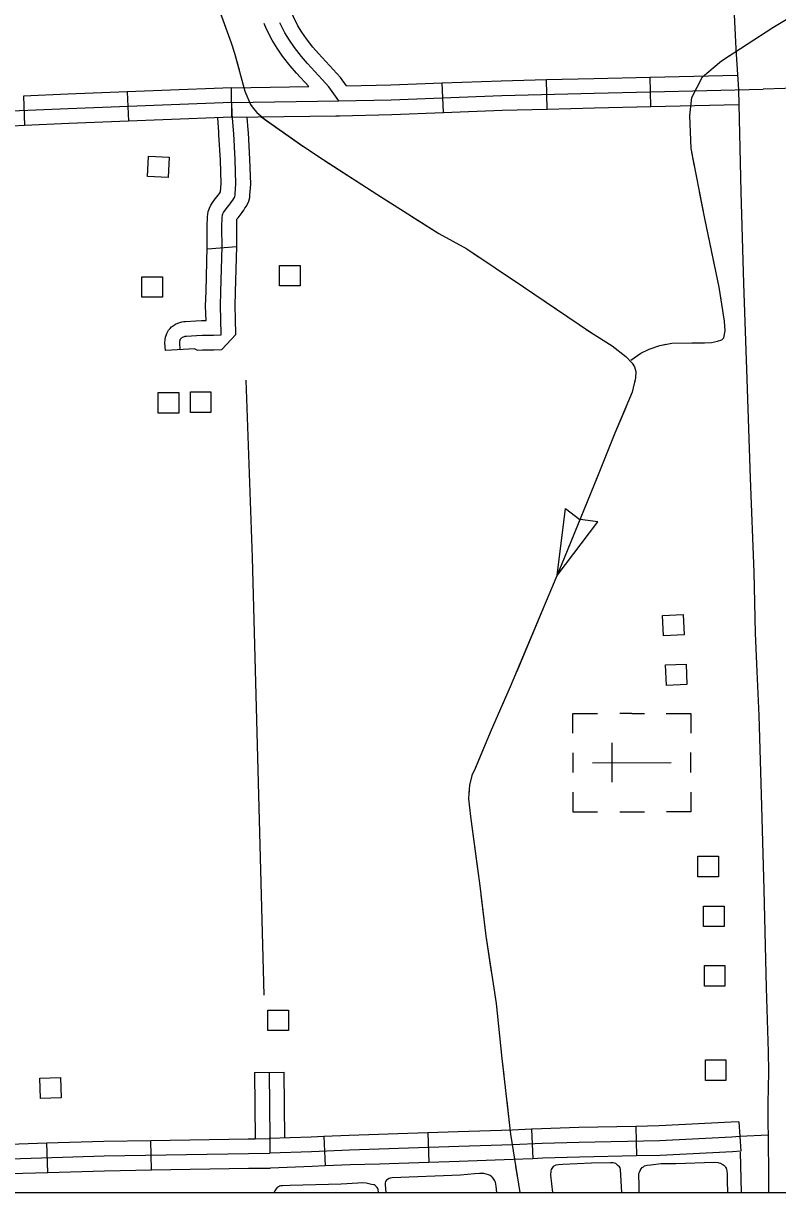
# Model space of a CAD drawing. Extents: x 1084508 to 1142749, y 1057638 to 1093403.
# Drawn here: x 1129472 to 1130675, y 1057640 to 1059505 of the extents above; entities that cross this region are included whole.
import ezdxf

# ---------------------------------------------------------------- set-up
doc = ezdxf.new("R2010")
doc.units = 0
for name, color, linetype in [('DSN_DRFT_Named-Boundary', 7, 'Continuous'), ('Level 10', 7, 'Continuous'), ('Level 32', 7, 'Continuous'), ('Level 34', 7, 'Continuous'), ('Level 35', 7, 'Continuous'), ('Level 43', 7, 'Continuous'), ('Level 45', 7, 'Continuous'), ('Level 5', 7, 'Continuous'), ('Level 56', 7, 'Continuous'), ('Level 57', 7, 'Continuous'), ('Level 6', 7, 'Continuous')]:
    doc.layers.add(name, color=color, linetype=linetype)

msp = doc.modelspace()

# ---------------------------------------------------------------- linework, layer by layer
at = {"layer": 'DSN_DRFT_Named-Boundary'}
msp.add_lwpolyline([(1084507.9, 1057640), (1142749.2, 1057640), (1142749.2, 1093403.4), (1084507.9, 1093403.4)], close=True, dxfattribs=at)
at = {"layer": 'Level 10'}
msp.add_line((1130659.5, 1057746.3), (1130659.8, 1057734), dxfattribs=at)
for points in [[(1130561.6, 1060663.7), (1130561.6, 1060662.4), (1130566.3, 1060514.6), (1130572.2, 1060364.8), (1130577.1, 1060209.5), (1130582.9, 1060071.8), (1130588.2, 1059913.2), (1130593.7, 1059757), (1130601.8, 1059606.6), (1130608.5, 1059464.6), (1130612.7, 1059399.2)], [(1130612.7, 1059399.2), (1130616.5, 1059236.3), (1130620.8, 1059090.4), (1130626.3, 1058937.3), (1130631.5, 1058779.8), (1130637.4, 1058629.5), (1130639.5, 1058532.2), (1130642.2, 1058471.2), (1130645.3, 1058401.2), (1130648.9, 1058275.2), (1130653.1, 1058123.6), (1130656.8, 1057966.6), (1130660.1, 1057864.5), (1130660.5, 1057832.9), (1130660.2, 1057807.2), (1130659.6, 1057782.9)], [(1130659.6, 1057782.9), (1130659.3, 1057772), (1130659.5, 1057746.3)], [(1130659.8, 1057734), (1130660.6, 1057660.5), (1130660.5, 1057640)]]:
    msp.add_lwpolyline(points, dxfattribs=at)
at = {"layer": 'Level 32'}
for p, q in [((1130142.2, 1059362.9), (1130140.4, 1059410)), ((1130307.6, 1059368.4), (1130306.4, 1059415.4)), ((1130473.2, 1059372.4), (1130472.1, 1059419.5)), ((1129472.5, 1059389.2), (1129474.4, 1059342.2)), ((1129638.1, 1059395.9), (1129640, 1059348.9)), ((1129805, 1059355.4), (1129804.3, 1059402.5)), ((1130613.5, 1057752.9), (1130616.4, 1057706)), ((1129951.4, 1057729.5), (1129953.5, 1057682.5)), ((1130117.3, 1057735.3), (1130118.9, 1057688.3)), ((1130282.6, 1057741.1), (1130284.8, 1057694.1)), ((1130448.9, 1057745.6), (1130449.9, 1057698.5)), ((1129511.4, 1057672.2), (1129510, 1057719.3)), ((1129676.7, 1057676.2), (1129675.9, 1057723.3))]:
    msp.add_line(p, q, dxfattribs=at)
for points in [[(1129987.6, 1059405.2), (1129977.9, 1059418.6), (1129966.5, 1059431.4), (1129943, 1059456.8), (1129934, 1059467.2), (1129923.9, 1059480.3), (1129916.3, 1059491.3), (1129910, 1059501.4), (1129902.9, 1059515.5), (1129899.8, 1059523.2)], [(1129927.5, 1059404.2), (1129907.9, 1059425.4), (1129897.6, 1059437.4), (1129885.8, 1059452.6), (1129877, 1059465.4), (1129868.9, 1059478.2), (1129860.1, 1059495.9), (1129856.3, 1059505.1)], [(1129975.7, 1059381.3), (1129959.5, 1059403.9), (1129949.1, 1059415.6), (1129925.5, 1059441.1), (1129915.8, 1059452.3), (1129904.9, 1059466.5), (1129896.7, 1059478.4), (1129889.5, 1059489.8), (1129881.5, 1059505.7)], [(1132304.6, 1059458.5), (1132220.5, 1059453.3), (1132111.6, 1059448.7), (1132042.2, 1059445.3), (1131963.6, 1059441.2), (1131890, 1059438), (1131834.7, 1059435.2), (1131741.9, 1059430.8), (1131667.3, 1059426.9), (1131623.5, 1059424.5), (1131548.3, 1059422.8), (1131454.6, 1059420.5), (1131368.8, 1059419.1), (1131259.6, 1059415.5), (1131177.1, 1059413.6), (1131072.5, 1059410.4), (1130978.8, 1059409.4), (1130887.3, 1059406.8), (1130790.3, 1059404.3), (1130651.9, 1059400.1)], [(1129987.6, 1059405.2), (1130058.4, 1059406.8), (1130140.4, 1059410)], [(1130140.4, 1059410), (1130234.4, 1059413.6), (1130306.4, 1059415.4)], [(1130306.4, 1059415.4), (1130382, 1059417.4), (1130472.1, 1059419.5)], [(1130472.1, 1059419.5), (1130611.2, 1059422.7)], [(1129638.1, 1059395.9), (1129543.1, 1059392.2), (1129472.5, 1059389.2)], [(1129804.3, 1059402.5), (1129693.2, 1059398.1), (1129638.1, 1059395.9)], [(1129804.3, 1059402.5), (1129927.5, 1059404.2)], [(1129975.7, 1059381.3), (1130059.1, 1059383.3), (1130235.1, 1059390), (1130382.6, 1059393.9), (1130651.9, 1059400.1)], [(1129804.6, 1059378.9), (1129694.1, 1059374.5), (1129544.1, 1059368.7), (1129453.4, 1059364.8), (1129387.6, 1059360.7), (1129273.2, 1059357.5), (1129089.7, 1059350.9), (1128926.4, 1059345.5), (1128751.4, 1059341), (1128650.4, 1059339.3), (1128547.1, 1059336.8), (1128457.3, 1059332.8), (1128382.7, 1059330), (1128153.3, 1059323.9)], [(1129804.6, 1059378.9), (1129975.7, 1059381.3)], [(1130142.2, 1059362.9), (1130235.9, 1059366.5), (1130307.6, 1059368.4)], [(1130307.6, 1059368.4), (1130383.2, 1059370.3), (1130473.2, 1059372.4)], [(1130473.2, 1059372.4), (1130613.2, 1059375.7)], [(1129805, 1059355.4), (1129695, 1059351), (1129640, 1059348.9)], [(1129805, 1059355.4), (1129970.7, 1059357.7)], [(1129970.7, 1059357.7), (1129976, 1059357.8)], [(1129976.3, 1059357.8), (1130059.9, 1059359.8), (1130142.2, 1059362.9)], [(1129474.4, 1059342.2), (1129454.7, 1059341.3), (1129388.7, 1059337.2), (1129308.5, 1059334.9)], [(1129640, 1059348.9), (1129545, 1059345.1), (1129474.4, 1059342.2)], [(1130613.5, 1057752.9), (1130600.8, 1057752.2), (1130486, 1057746.4), (1130448.9, 1057745.6)], [(1129951.4, 1057729.5), (1129931.1, 1057728.6), (1129864.6, 1057726.2)], [(1130614.9, 1057729.4), (1130602.1, 1057728.7), (1130486.8, 1057722.8), (1130358.8, 1057720.2), (1130299.7, 1057718.4), (1130252.5, 1057716.1), (1130166.7, 1057713.4), (1130070.5, 1057710.3), (1130039.7, 1057709.1), (1129992.7, 1057707.8), (1129932, 1057705.1), (1129865.5, 1057702.7)], [(1130117.3, 1057735.3), (1130069.7, 1057733.8), (1130038.9, 1057732.7), (1129991.9, 1057731.3), (1129951.4, 1057729.5)], [(1130282.6, 1057741.1), (1130251.6, 1057739.6), (1130165.9, 1057736.9), (1130117.3, 1057735.3)], [(1130448.9, 1057745.6), (1130358.2, 1057743.7), (1130298.8, 1057741.9), (1130282.6, 1057741.1)], [(1129344.2, 1057714), (1129450.4, 1057717.5), (1129510, 1057719.3)], [(1129510, 1057719.3), (1129600.6, 1057722), (1129675.9, 1057723.3)], [(1129675.9, 1057723.3), (1129830.9, 1057725.9), (1129841.9, 1057726)], [(1129841.9, 1057726), (1129864.6, 1057726.2)], [(1128185.8, 1057648.1), (1128312.7, 1057649.4), (1128434, 1057652), (1128664.2, 1057663.5), (1128729.3, 1057666.9), (1128809.9, 1057670.1), (1128938.7, 1057675.1), (1129104.8, 1057681.7), (1129277.1, 1057688.2), (1129451.1, 1057694), (1129601.2, 1057698.5), (1129831.2, 1057702.4), (1129865.5, 1057702.7)], [(1130284.8, 1057694.1), (1130253.4, 1057692.6), (1130167.4, 1057689.9), (1130118.9, 1057688.3)], [(1130449.9, 1057698.5), (1130359.4, 1057696.6), (1130300.6, 1057694.8), (1130284.8, 1057694.1)], [(1130616.4, 1057706), (1130603.4, 1057705.2), (1130487.6, 1057699.3), (1130449.9, 1057698.5)], [(1129345.8, 1057666.9), (1129451.9, 1057670.5), (1129511.4, 1057672.2)], [(1129511.4, 1057672.2), (1129601.7, 1057675), (1129676.7, 1057676.2)], [(1129676.7, 1057676.2), (1129831.5, 1057678.9), (1129842.2, 1057678.9)], [(1129842.2, 1057678.9), (1129865.7, 1057679.1)], [(1129953.5, 1057682.5), (1129933, 1057681.6), (1129866.4, 1057679.1)], [(1130118.9, 1057688.3), (1130071.3, 1057686.7), (1130040.5, 1057685.6), (1129993.6, 1057684.3), (1129953.5, 1057682.5)]]:
    msp.add_lwpolyline(points, dxfattribs=at)
at = {"layer": 'Level 34'}
msp.add_lwpolyline([(1130659.8, 1057731.7), (1130614.9, 1057729.4)], dxfattribs=at)
at = {"layer": 'Level 35'}
for points in [[(1130426.6, 1057640), (1130424.7, 1057677), (1130424.2, 1057679.4), (1130423.1, 1057681.1), (1130420.6, 1057683.5), (1130418.4, 1057685.5), (1130416.9, 1057686.4), (1130415.1, 1057687.1), (1130413.1, 1057687.6), (1130408.8, 1057687.7), (1130378.3, 1057687.1), (1130332.6, 1057684.7), (1130325.8, 1057684.2), (1130321.5, 1057683.9), (1130319.5, 1057683), (1130317.4, 1057681.5), (1130315, 1057678.6), (1130314, 1057676.7), (1130313.7, 1057674.8), (1130312.8, 1057667.7), (1130315.9, 1057640)], [(1130454.6, 1057640), (1130454.2, 1057653.1), (1130453.6, 1057667.4), (1130453.9, 1057670.4), (1130454.7, 1057672.5), (1130456.2, 1057675.5), (1130457.5, 1057677.8), (1130459.4, 1057680), (1130461.1, 1057681.3), (1130463, 1057682.6), (1130467.1, 1057683.9), (1130472.7, 1057684.6), (1130489.6, 1057686.3), (1130512.8, 1057686.6), (1130574, 1057688.5), (1130580.2, 1057688.1), (1130581.5, 1057687.8), (1130583.9, 1057686.9), (1130584.9, 1057686.5), (1130586.4, 1057685.5), (1130587.8, 1057684.9), (1130589.6, 1057683.6), (1130591.3, 1057681.8), (1130592.2, 1057680.4), (1130592.9, 1057679.2), (1130593.5, 1057677.6), (1130594.3, 1057674), (1130594.6, 1057670), (1130594.6, 1057659), (1130595.1, 1057640)], [(1130039, 1057640), (1130038.9, 1057640.3), (1130038.1, 1057645.6), (1130036.6, 1057648.2), (1130034.9, 1057649.8), (1130033.4, 1057651.4), (1130031.7, 1057652.4), (1130027.4, 1057653.2), (1130018.8, 1057655.2), (1130013.4, 1057655.6), (1130005.9, 1057654.9), (1129979, 1057653.4), (1129898, 1057651.5), (1129885.5, 1057650.9), (1129883.2, 1057650.7), (1129880.8, 1057650.2), (1129879, 1057649.5), (1129877.1, 1057648.2), (1129875.3, 1057646), (1129873.4, 1057643), (1129872.1, 1057640.6), (1129871.9, 1057640)], [(1130227.2, 1057640), (1130226.4, 1057650.2), (1130225.1, 1057656.7), (1130224.1, 1057658.7), (1130222.6, 1057661.6), (1130220.7, 1057663.9), (1130219.2, 1057665.4), (1130216.7, 1057667.1), (1130214.2, 1057668.6), (1130210.6, 1057669.6), (1130206.8, 1057670.3), (1130203.6, 1057670.5), (1130199.8, 1057670.5), (1130192, 1057669.8), (1130169.6, 1057668.1), (1130060.3, 1057663.7), (1130057.1, 1057662.9), (1130055.6, 1057662.4), (1130053.1, 1057661), (1130051.4, 1057659.7), (1130050.1, 1057657.6), (1130049.5, 1057655.9), (1130049.3, 1057652.3), (1130050.3, 1057640)]]:
    msp.add_lwpolyline(points, dxfattribs=at)
at = {"layer": 'Level 43'}
for p, q in [((1130323.4, 1058624.2), (1130336.9, 1058731.1)), ((1130336.9, 1058731.1), (1130359.7, 1058713.7)), ((1130323.4, 1058624.2), (1130388.5, 1058710)), ((1130388.5, 1058710), (1130360.1, 1058713.6))]:
    msp.add_line(p, q, dxfattribs=at)
for points in [[(1129766.6, 1059577.2), (1129803.8, 1059474.2), (1129809.1, 1059457.8), (1129825.8, 1059396.9), (1129834.7, 1059375.9), (1129838.7, 1059369.6), (1129844.6, 1059362.7), (1129858.1, 1059351.5), (1129918.9, 1059308.8), (1129950.5, 1059287.7), (1130036, 1059232.4), (1130135, 1059169.9), (1130179.7, 1059145.2), (1130269.8, 1059085), (1130376.7, 1059012.3), (1130411.5, 1058990.9), (1130433.2, 1058973.8), (1130443.1, 1058963), (1130446.7, 1058957.1), (1130449.3, 1058949.8), (1130448.7, 1058939.6), (1130443.4, 1058916.9), (1130415.8, 1058851.5)], [(1129776.8, 1059549), (1129803.8, 1059474.2), (1129809.1, 1059457.8), (1129816.4, 1059431.2)], [(1130441.2, 1058968), (1130456.8, 1058979.1), (1130470.1, 1058985.5), (1130487.1, 1058991.5), (1130506.4, 1058995.1), (1130558.7, 1058995.6), (1130569.6, 1058996.3), (1130579, 1058998.4), (1130586.4, 1059000.3), (1130589.5, 1059003.4), (1130591.4, 1059014.8), (1130590.5, 1059030.1), (1130581.9, 1059084.2), (1130559.1, 1059193.6), (1130537.3, 1059305.7), (1130535.4, 1059358), (1130538.2, 1059386.6), (1130555.3, 1059419.8), (1130585.7, 1059445.5), (1130667.5, 1059498.7), (1130721.7, 1059530.8)], [(1130569.3, 1059431.6), (1130585.7, 1059445.5), (1130598.5, 1059453.8)], [(1129851.6, 1059356.1), (1129918, 1059309.4)], [(1130542.8, 1059277.2), (1130537.3, 1059305.7), (1130535.4, 1059358), (1130535.5, 1059358.8)], [(1129952.5, 1059286.4), (1130004.7, 1059252.7)], [(1130004.7, 1059252.7), (1130036, 1059232.4), (1130057, 1059219.1)], [(1130575.6, 1059114.7), (1130559.1, 1059193.6), (1130550.8, 1059236.5)], [(1130092.1, 1059197), (1130135, 1059169.9), (1130179.7, 1059145.2), (1130198.4, 1059132.8)], [(1130232.8, 1059109.7), (1130269.8, 1059085), (1130335.8, 1059040.1)], [(1130538.4, 1058995.4), (1130558.7, 1058995.6), (1130569.6, 1058996.3), (1130579, 1058998.4), (1130586.4, 1059000.3), (1130589.5, 1059003.4), (1130591.4, 1059014.8), (1130590.5, 1059030.1), (1130583.5, 1059074.1)], [(1130370.1, 1059016.8), (1130376.7, 1059012.3), (1130411.5, 1058990.9), (1130433.2, 1058973.8), (1130443.1, 1058963), (1130446.7, 1058957.1), (1130449.3, 1058949.8), (1130448.7, 1058939.6), (1130446.8, 1058931.6)], [(1130441.2, 1058968), (1130456.8, 1058979.1), (1130470.1, 1058985.5), (1130487.1, 1058991.5), (1130497.1, 1058993.4)], [(1130433.2, 1058892.6), (1130415.8, 1058851.5), (1130387.9, 1058782.4), (1130385.9, 1058777.7)], [(1130415.8, 1058851.5), (1130387.9, 1058782.4), (1130330, 1058640.2), (1130306, 1058583.6), (1130248.7, 1058446.8), (1130218.2, 1058377.7), (1130192.8, 1058316.5), (1130187.3, 1058305.6), (1130183.6, 1058290.2), (1130183, 1058276.7), (1130182.3, 1058268.1), (1130185.3, 1058240.2), (1130200.4, 1058129.6), (1130209.6, 1058049.7), (1130226.1, 1057941.5), (1130235.3, 1057853.9), (1130249.4, 1057733.2), (1130264, 1057640)], [(1130370.3, 1058739.3), (1130330, 1058640.2), (1130323.2, 1058624.3)], [(1130307, 1058586.1), (1130306, 1058583.6), (1130283, 1058528.8)], [(1130283, 1058528.8), (1130259.1, 1058471.5)], [(1130242.8, 1058433.4), (1130218.2, 1058377.7), (1130193.9, 1058319.1)], [(1130183.1, 1058279.7), (1130183, 1058276.7), (1130182.3, 1058268.1), (1130185.3, 1058240.2), (1130196.8, 1058156.3)], [(1130202.1, 1058115.2), (1130209.6, 1058049.7), (1130218.4, 1057992)], [(1130224.6, 1057951.1), (1130226.1, 1057941.5), (1130235.3, 1057853.9), (1130238.4, 1057827.5)], [(1130243.2, 1057786.4), (1130247.2, 1057751.6)], [(1130257.4, 1057681.9), (1130260.3, 1057663.3)]]:
    msp.add_lwpolyline(points, dxfattribs=at)
at = {"layer": 'Level 45'}
for p, q in [((1129812.8, 1059148.4), (1129765.8, 1059144.9)), ((1129811.4, 1059009), (1129789, 1058984.9)), ((1129745.9, 1058986.2), (1129698.9, 1058983.4)), ((1129841, 1057831.5), (1129888, 1057831.9))]:
    msp.add_line(p, q, dxfattribs=at)
for points in [[(1129787.9, 1059008.4), (1129787.3, 1059033.1), (1129786.6, 1059054.1), (1129787.3, 1059077.3), (1129789.3, 1059148.6), (1129789.1, 1059178.6), (1129789.1, 1059185.1), (1129789.3, 1059190.9), (1129789.5, 1059194.3), (1129790.1, 1059199.5), (1129790.7, 1059201.1), (1129791.7, 1059203.2), (1129795.8, 1059209), (1129802.2, 1059217.3), (1129804.4, 1059220.4), (1129806.2, 1059223.1), (1129807.9, 1059225.7), (1129809, 1059227.4), (1129809.6, 1059228.8), (1129810, 1059231), (1129810.2, 1059233.1), (1129811.3, 1059249.2), (1129810.2, 1059287.7), (1129807.8, 1059328.8), (1129805.5, 1059360.4), (1129804.6, 1059378.9)], [(1129784, 1059331.8), (1129782.3, 1059354.5)], [(1129831, 1059335.3), (1129829.5, 1059355.7)], [(1129765.5, 1059173.9), (1129765.5, 1059178.6), (1129765.6, 1059185.6), (1129765.8, 1059192), (1129766, 1059196.3), (1129767, 1059204.9), (1129769, 1059210.3), (1129771.4, 1059215.2), (1129776.9, 1059223), (1129783.2, 1059231.2), (1129784.9, 1059233.6), (1129786.6, 1059236.2), (1129786.9, 1059236.6), (1129787.7, 1059249.7), (1129786.6, 1059286.7), (1129784.3, 1059327.3), (1129784, 1059331.8)], [(1129812.6, 1059174.2), (1129812.6, 1059178.6), (1129812.6, 1059184.6), (1129812.8, 1059189.8), (1129813, 1059192.3), (1129813, 1059192.5), (1129814.7, 1059194.9), (1129821.2, 1059203.4), (1129823.9, 1059207.3), (1129825.8, 1059210.1), (1129827.8, 1059213.1), (1129830, 1059216.7), (1129832.1, 1059221.7), (1129833.3, 1059227.4), (1129833.7, 1059231.2), (1129834.9, 1059248.8), (1129833.7, 1059288.7), (1129831.3, 1059330.4), (1129831, 1059335.3)], [(1129763.8, 1059031.3), (1129763.1, 1059054), (1129763.8, 1059077.9), (1129765.7, 1059148.9), (1129765.5, 1059173.9)], [(1129811.4, 1059009), (1129810.8, 1059033.7), (1129810.2, 1059054.1), (1129810.8, 1059076.6), (1129812.8, 1059148.4), (1129812.6, 1059174.2)], [(1129698.9, 1058983.4), (1129698.2, 1058995.4), (1129698.6, 1059000.8), (1129699.2, 1059004.8), (1129701, 1059010.6), (1129704.1, 1059015.8), (1129706.4, 1059018.4), (1129708.6, 1059020.8), (1129712, 1059023.3), (1129715.2, 1059025.2), (1129718.6, 1059026.8), (1129721.7, 1059027.9), (1129725, 1059028.9), (1129728.4, 1059029.5), (1129730.7, 1059029.8), (1129747.4, 1059030.8), (1129756.7, 1059031.2), (1129763.8, 1059031.3)], [(1129722.4, 1058984.8), (1129721.8, 1058995.3), (1129722, 1058998.1), (1129722.2, 1058999.5), (1129722.6, 1059000.9), (1129723.3, 1059002), (1129723.9, 1059002.7), (1129724.3, 1059003.1), (1129725.1, 1059003.7), (1129726.2, 1059004.4), (1129727.6, 1059005), (1129729.1, 1059005.6), (1129730.4, 1059006), (1129731.7, 1059006.2), (1129732.8, 1059006.3), (1129748.7, 1059007.3), (1129757.4, 1059007.7), (1129775.4, 1059007.8), (1129787.9, 1059008.4)], [(1129745.9, 1058986.2), (1129750, 1058983.7), (1129758, 1058984.1), (1129776, 1058984.2), (1129789, 1058984.9)], [(1129841, 1057831.5), (1129842, 1057726)], [(1129864.5, 1057831.7), (1129865.5, 1057726.4), (1129865.5, 1057702.7)], [(1129888, 1057831.9), (1129889, 1057727.1)]]:
    msp.add_lwpolyline(points, dxfattribs=at)
at = {"layer": 'Level 5'}
msp.add_lwpolyline([(1129826.9, 1058935.9), (1129837, 1058653), (1129855.9, 1057955)], dxfattribs=at)
at = {"layer": 'Level 56'}
for points in [[(1129670.5, 1059260.8), (1129672, 1059293.5), (1129704.8, 1059291.9), (1129703.2, 1059259.3)], [(1129881, 1059086.3), (1129881, 1059119), (1129913.8, 1059119), (1129913.8, 1059086.3)], [(1129661.3, 1059068.2), (1129661.3, 1059100.9), (1129694.1, 1059100.9), (1129694.1, 1059068.2)], [(1129687.6, 1058883.4), (1129687.6, 1058916.1), (1129720.4, 1058916.1), (1129720.4, 1058883.4)], [(1129738.7, 1058884.4), (1129738.7, 1058917.1), (1129771.5, 1058917.1), (1129771.5, 1058884.4)], [(1130493.2, 1058528.2), (1130491.8, 1058560.8), (1130524.5, 1058562.3), (1130526, 1058529.6)], [(1130497.8, 1058449), (1130496.4, 1058481.7), (1130529.1, 1058483.1), (1130530.6, 1058450.5)], [(1130547.9, 1058143.9), (1130547.9, 1058176.6), (1130580.7, 1058176.6), (1130580.7, 1058143.9)], [(1130557.2, 1058064.3), (1130557.2, 1058096.9), (1130590, 1058096.9), (1130590, 1058064.3)], [(1130558.4, 1057969.5), (1130558.4, 1058002.2), (1130591.1, 1058002.2), (1130591.1, 1057969.5)], [(1129862.3, 1057898.6), (1129862.3, 1057931.3), (1129895.1, 1057931.3), (1129895.1, 1057898.6)], [(1130559.9, 1057819.1), (1130559.9, 1057851.8), (1130592.6, 1057851.8), (1130592.6, 1057819.1)], [(1129499.9, 1057790), (1129498.7, 1057822.6), (1129531.4, 1057823.8), (1129532.6, 1057791.1)]]:
    msp.add_lwpolyline(points, close=True, dxfattribs=at)
at = {"layer": 'Level 57'}
for p, q in [((1130442.7, 1058404.3), (1130423.4, 1058404.3)), ((1130442.7, 1058404.3), (1130462.6, 1058404.4)), ((1130411.4, 1058294.5), (1130411.4, 1058357.5)), ((1130348.6, 1058341.7), (1130348.6, 1058310.3)), ((1130380, 1058325.8), (1130505.6, 1058325.9)), ((1130442.8, 1058325.9), (1130442.8, 1058325.9)), ((1130442.8, 1058325.9), (1130442.8, 1058325.9)), ((1130537, 1058310.4), (1130536.9, 1058341.8)), ((1130423.5, 1058247.4), (1130462.7, 1058247.4))]:
    msp.add_line(p, q, dxfattribs=at)
for points in [[(1130348.6, 1058372.9), (1130348.6, 1058404.3), (1130387.8, 1058404.3)], [(1130497.6, 1058404.4), (1130536.9, 1058404.4), (1130536.9, 1058373)], [(1130348.7, 1058278.7), (1130348.7, 1058247.3), (1130387.9, 1058247.4)], [(1130537, 1058278.9), (1130537, 1058247.5), (1130497.8, 1058247.5)]]:
    msp.add_lwpolyline(points, dxfattribs=at)
at = {"layer": 'Level 6'}
msp.add_line((1130615.6, 1057704.6), (1130617.2, 1057640), dxfattribs=at)

doc.saveas('drawing.dxf')
